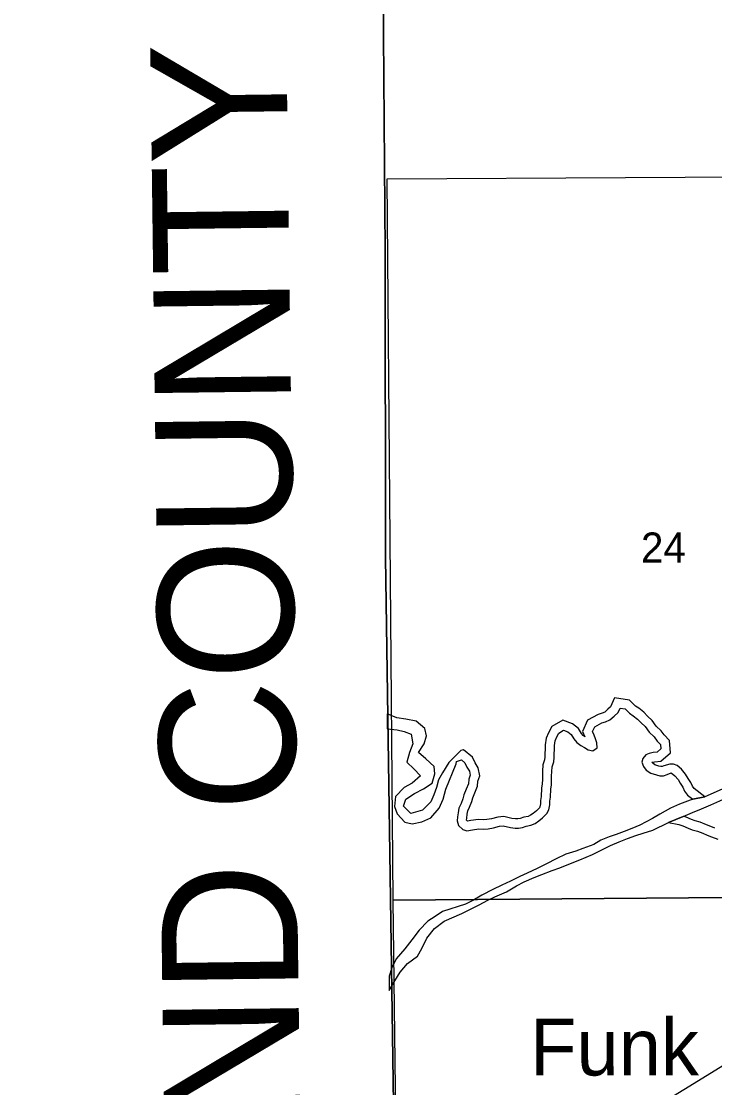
# Model space of a CAD drawing. Extents: x 1985906 to 2360102, y 891258 to 1222054.
# Drawn here: x 2069216 to 2074305, y 1002629 to 1010455 of the extents above; entities that cross this region are included whole.
import ezdxf

# ---------------------------------------------------------------- set-up
doc = ezdxf.new("R2010")
doc.units = 0
for name, color, linetype in [('GM_X_Adjacent_County', 7, 'Continuous'), ('GM_X_Adjacent_County_Text', 7, 'Continuous'), ('GM_X_County', 7, 'Continuous'), ('GM_X_Major_River', 7, 'Continuous'), ('GM_X_Minor_River', 7, 'Continuous'), ('GM_X_Section', 7, 'Continuous'), ('GM_X_Section_Text', 7, 'Continuous'), ('GM_X_State_Route', 7, 'Continuous'), ('GM_X_Township', 7, 'Continuous'), ('GM_X_Unincorporated_Text', 7, 'Continuous')]:
    doc.layers.add(name, color=color, linetype=linetype)

msp = doc.modelspace()

# ---------------------------------------------------------------- linework, layer by layer
at = {"layer": 'GM_X_Adjacent_County'}
msp.add_lwpolyline([(2071861.2, 1011952), (2071887.5, 1008769), (2071888.7, 1006519.5), (2071959.5, 1001675.5), (2072020.6, 996047), (2072065.2, 993379.1), (2071977.7, 993380), (2071988.2, 991893.6), (2071996, 990692.5), (2072013.3, 988007.7), (2072047.3, 982706.5), (2072076.7, 978078.7), (2072088.8, 977429.8), (2072090.9, 977317.3), (2072186.2, 972204.8), (2071957, 972211.1), (2068960.6, 972095.1)], dxfattribs=at)
at = {"layer": 'GM_X_County'}
msp.add_lwpolyline([(2072047.3, 982706.5), (2072013.3, 988007.7), (2071996, 990692.5), (2071988.2, 991893.6), (2071977.7, 993380), (2072065.2, 993379.1), (2072020.6, 996047), (2071959.5, 1001675.5), (2071888.7, 1006519.5), (2071887.5, 1008769), (2071861.2, 1011952)], dxfattribs=at)
at = {"layer": 'GM_X_Major_River'}
for points in [[(2074074, 1004620), (2074141.7, 1004647.9), (2074207.6, 1004676.2), (2074277.5, 1004704.6), (2074343.4, 1004734.9), (2074415.3, 1004765.3), (2074479.2, 1004791.6), (2074553, 1004827.9), (2074622.9, 1004858.3), (2074686.8, 1004888.6), (2074762.7, 1004921), (2074816.6, 1004947.2), (2074884.5, 1004981.6), (2074946.3, 1005013.9), (2075004.2, 1005044.2), (2075080.1, 1005076.6), (2075140, 1005102.9), (2075201.9, 1005127.2), (2075257.8, 1005147.4), (2075327.7, 1005183.8), (2075407.6, 1005218.2), (2075459.5, 1005244.4), (2075511.4, 1005268.7)], [(2074383, 1004829.2), (2074232.8, 1004763.4)], [(2074143.8, 1004747.2), (2074047.4, 1004709.6), (2073981.5, 1004679.3), (2073901.7, 1004636.9), (2073847.8, 1004604.6), (2073756, 1004556.1), (2073696.1, 1004529.8), (2073640.2, 1004509.6), (2073582.3, 1004487.3), (2073530.3, 1004471), (2073470.4, 1004444.8), (2073418.5, 1004414.5), (2073338.6, 1004384.1), (2073286.7, 1004365.8), (2073212.8, 1004341.5), (2073140.9, 1004309.1), (2073071.1, 1004270.8), (2073001.2, 1004236.4), (2072929.3, 1004202.1), (2072875.4, 1004177.8), (2072805.5, 1004145.5), (2072743.7, 1004115.2), (2072675.8, 1004082.8), (2072595.9, 1004042.4), (2072530.1, 1004002.1), (2072476.2, 1003975.8)], [(2074232.8, 1004763.4), (2074143.8, 1004747.2)], [(2073967.2, 1004574.6), (2074074, 1004620)], [(2072450.5, 1003907.6), (2072508.4, 1003935.9), (2072576.2, 1003970.2), (2072640.1, 1004004.5), (2072692, 1004028.8), (2072777.9, 1004067.2), (2072851.7, 1004109.6), (2072907.6, 1004139.9), (2072981.5, 1004170.2), (2073037.4, 1004194.5), (2073111.3, 1004222.9), (2073169.2, 1004241.2), (2073247.1, 1004273.5), (2073315, 1004301.9), (2073408.8, 1004340.3), (2073466.7, 1004368.6), (2073540.6, 1004405), (2073604.5, 1004433.3), (2073666.4, 1004457.6), (2073726.3, 1004479.9), (2073780.3, 1004496.2), (2073850.2, 1004518.5), (2073967.2, 1004574.6)], [(2072476.2, 1003975.8), (2072308.6, 1003922.6), (2072252.7, 1003884.2), (2072198.9, 1003850), (2072135.1, 1003783.6), (2072083.4, 1003713.2), (2072031.6, 1003646.8), (2071967.9, 1003574.4), (2071935, 1003507.5), (2071915.3, 1003447.7)], [(2071916, 1003342.1), (2071958.5, 1003411.9), (2071996.3, 1003476.2), (2072050, 1003540.6), (2072123.8, 1003595), (2072155.6, 1003649.3), (2072193.3, 1003725.6), (2072249.1, 1003798), (2072320.9, 1003850.4), (2072450.5, 1003907.6)], [(2071915.3, 1003447.7), (2071916, 1003342.1)]]:
    msp.add_lwpolyline(points, dxfattribs=at)
at = {"layer": 'GM_X_Minor_River'}
for points in [[(2074004.2, 1005002.7), (2073975.6, 1005003.7), (2073932.8, 1004990.4), (2073919.3, 1004986.1), (2073911.2, 1004986.1), (2073895.9, 1004989.6), (2073865.9, 1004999.4), (2073850.5, 1005009.9), (2073845, 1005017), (2073864.2, 1005021), (2073910.4, 1005024.5), (2073980.9, 1005085.6), (2073974.7, 1005177.2), (2073934, 1005217.5), (2073911.8, 1005247.5), (2073876.1, 1005283), (2073847.1, 1005324), (2073812.5, 1005356), (2073784.7, 1005383.6), (2073747.7, 1005413.4), (2073724.5, 1005429.4), (2073680.9, 1005472.6), (2073568.9, 1005489.8), (2073540.4, 1005423.4), (2073521.1, 1005406.5), (2073499.2, 1005385.9), (2073479.6, 1005377.7), (2073450.2, 1005368.5), (2073372.7, 1005326.2), (2073334.1, 1005242.9), (2073352.7, 1005203.1), (2073339.8, 1005212.4), (2073327.1, 1005227.4), (2073305.2, 1005265.9), (2073260.6, 1005299.9), (2073191.6, 1005327.2), (2073109, 1005280.8), (2073084.9, 1005231.9), (2073069.1, 1005194.4), (2073061.1, 1005144.6), (2073061.3, 1005113), (2073059.4, 1005080.8), (2073059.6, 1005056.8), (2073057, 1005035.6), (2073044.5, 1004997.2), (2073042.2, 1004952), (2073040.3, 1004916), (2073040.4, 1004889.8), (2073038.8, 1004857.9), (2073035, 1004826.1), (2073031.4, 1004766.5), (2073027.2, 1004736.1), (2073027.3, 1004712.2), (2073022.9, 1004690.6), (2073018.3, 1004681.9), (2072996.3, 1004659.7), (2072973.1, 1004641.2), (2072954.3, 1004628), (2072935.8, 1004619.8), (2072903.3, 1004613.9), (2072878.6, 1004604.3), (2072861, 1004601.8), (2072843.5, 1004601.8), (2072817.1, 1004604.7), (2072758.6, 1004618), (2072713.7, 1004614.6), (2072667.1, 1004601.6), (2072634.1, 1004596.5), (2072607.1, 1004594.8), (2072570.6, 1004596.7), (2072516.2, 1004589.4), (2072491.8, 1004584.6), (2072484.8, 1004591.1), (2072484.1, 1004593.3), (2072486, 1004607.2), (2072489.7, 1004636.2), (2072493.8, 1004660), (2072506.5, 1004687.5), (2072523.3, 1004728.9), (2072529, 1004756.6), (2072544.6, 1004793.5), (2072564, 1004842.8), (2072568, 1004878.3), (2072581.5, 1004916.9), (2072569.2, 1004976.9), (2072546.8, 1005014), (2072527.7, 1005054.3), (2072462.6, 1005109), (2072440.9, 1005102.9)], [(2072407.4, 1005005.1), (2072410.4, 1005023.6), (2072446.4, 1005033.8), (2072472.6, 1005011.8), (2072486.8, 1004981.8), (2072505, 1004951.8), (2072511.1, 1004921.7), (2072501.3, 1004893.5), (2072497.4, 1004859.4), (2072481.6, 1004819.1), (2072463.8, 1004776.9), (2072457.9, 1004748.8), (2072444.1, 1004714.6), (2072428.3, 1004680.4), (2072422.4, 1004646.2), (2072418.6, 1004616.1), (2072414.7, 1004588), (2072424.9, 1004553.9), (2072457.1, 1004523.9), (2072485.2, 1004514), (2072527.3, 1004522.2), (2072573.3, 1004528.5), (2072607.4, 1004526.6), (2072641.5, 1004528.8), (2072681.5, 1004535), (2072725.5, 1004547.2), (2072753.6, 1004549.4), (2072805.7, 1004537.6), (2072839.8, 1004533.7), (2072865.9, 1004533.8), (2072895.9, 1004538), (2072921.9, 1004548.2), (2072955.9, 1004554.3), (2072987.9, 1004568.5), (2073013.9, 1004586.7), (2073041.8, 1004608.9), (2073073.7, 1004641.2), (2073087.6, 1004667.4), (2073095.4, 1004705.5), (2073095.2, 1004731.6), (2073099.1, 1004759.8), (2073102.8, 1004820), (2073106.6, 1004852.1), (2073108.4, 1004888.3), (2073108.3, 1004914.4), (2073110.1, 1004948.5), (2073111.9, 1004984.7), (2073123.8, 1005020.8), (2073127.6, 1005053), (2073127.5, 1005079.1), (2073129.3, 1005111.2), (2073129.2, 1005139.3), (2073135, 1005175.5), (2073146.8, 1005203.7), (2073160.7, 1005231.8), (2073196.7, 1005252), (2073226.8, 1005240.2), (2073253, 1005220.2), (2073271.2, 1005188.2), (2073293.3, 1005162.2), (2073323.5, 1005140.2), (2073349.6, 1005126.3), (2073377.8, 1005108.3), (2073411.9, 1005100.5), (2073441.8, 1005122.7), (2073439.6, 1005158.8), (2073431.5, 1005188.9), (2073421.3, 1005216.9), (2073409.1, 1005243), (2073425, 1005277.2), (2073476.9, 1005305.5), (2073502.9, 1005313.7), (2073536.9, 1005327.9), (2073566.8, 1005356.2), (2073596.7, 1005382.4), (2073610.6, 1005414.6), (2073648.7, 1005408.7), (2073680.9, 1005376.8), (2073707.1, 1005358.8), (2073739.3, 1005332.9), (2073765.5, 1005306.9), (2073795.7, 1005278.9), (2073823.9, 1005238.9), (2073860.2, 1005202.9), (2073882.4, 1005172.9), (2073908.6, 1005146.9), (2073910.8, 1005114.8), (2073882.8, 1005090.6), (2073854.8, 1005088.5), (2073824.8, 1005082.3), (2073798.8, 1005072.2), (2073776.9, 1005045.9), (2073771, 1005017.8), (2073783.2, 1004985.8), (2073803.4, 1004959.8), (2073835.5, 1004937.8), (2073877.7, 1004923.9), (2073903.8, 1004918), (2073929.8, 1004918.2), (2073955.8, 1004926.3), (2073985.8, 1004938.5)], [(2071901.2, 1005373.3), (2071902, 1005263.3)], [(2072440.9, 1005102.9), (2072354.4, 1005015.7), (2072306.7, 1004939.3), (2072278.9, 1004889.1), (2072263.1, 1004832.9), (2072243.3, 1004778.7), (2072221.5, 1004726.4), (2072159.7, 1004666.1), (2072075.8, 1004641.7), (2072021.6, 1004695.7), (2072037.4, 1004745.8), (2072101.3, 1004788.2), (2072167.1, 1004822.5), (2072231, 1004862.8), (2072250.7, 1004931.1), (2072246.5, 1004985.2), (2072186.3, 1005041.2), (2072132.1, 1005089.1), (2072171.9, 1005151.4), (2072189.6, 1005211.7), (2072177.4, 1005263.8), (2072115.2, 1005317.7), (2072039.2, 1005333.4), (2071973.1, 1005343.2), (2071901.2, 1005373.3)], [(2071902, 1005263.3), (2071975.5, 1005255), (2072025.5, 1005243.2), (2072077.6, 1005223.3), (2072089.8, 1005153.1), (2072066.1, 1005088.9), (2072046.4, 1005016.6), (2072096.6, 1004968.7), (2072146.8, 1004916.7), (2072085, 1004864.3), (2072027.1, 1004832), (2071961.3, 1004765.6), (2071955.6, 1004691.4), (2071973.8, 1004639.3), (2072032.1, 1004577.4), (2072084.1, 1004565.5), (2072156, 1004579.8), (2072221.9, 1004610.1), (2072283.7, 1004680.5), (2072313.4, 1004746.8), (2072333.1, 1004819.1), (2072407.4, 1005005.1)], [(2073985.8, 1004938.5), (2074014, 1004916.5), (2074036.2, 1004890.6), (2074052.4, 1004862.5), (2074070.5, 1004834.5), (2074084.7, 1004804.4), (2074106.9, 1004776.4), (2074143.8, 1004747.2)], [(2074232.8, 1004763.4), (2074155.3, 1004824.9), (2074142.9, 1004840.6), (2074130.1, 1004867.7), (2074110.4, 1004898.1), (2074092, 1004930), (2074061.3, 1004965.9), (2074028.8, 1004994.5), (2074004.2, 1005002.7)], [(2074143.8, 1004747.2), (2074232.8, 1004763.4)], [(2074074, 1004620), (2073967.2, 1004574.6)], [(2074306.9, 1004533.7), (2074276.1, 1004545.2), (2074244.6, 1004558.8), (2074199.5, 1004576.6), (2074161.4, 1004586.5), (2074135.8, 1004596.6), (2074095.8, 1004613.2), (2074074, 1004620)], [(2073967.2, 1004574.6), (2074041.9, 1004559.3), (2074072, 1004549.4), (2074110.2, 1004533.6), (2074140.3, 1004521.7), (2074178.4, 1004511.8), (2074218.6, 1004495.9), (2074250.7, 1004482), (2074282.9, 1004470.1), (2074329, 1004452.3)]]:
    msp.add_lwpolyline(points, dxfattribs=at)
at = {"layer": 'GM_X_Section'}
for points in [[(2077149.1, 1009328.2), (2077214.3, 1004147.7), (2077210.8, 1004045.7), (2071944.3, 1004004.9), (2071901.9, 1009299.9)], [(2077210.8, 1004045.7), (2077241.6, 998805.4), (2077244.1, 998717.4), (2072012.3, 998683.5), (2071944.3, 1004004.9)]]:
    msp.add_lwpolyline(points, close=True, dxfattribs=at)
at = {"layer": 'GM_X_State_Route'}
msp.add_lwpolyline([(2073959.9, 1002540.9), (2074122, 1002642), (2074365, 1002791.2), (2074520.9, 1002887.3), (2074630.3, 1002952.7), (2074702.7, 1002993.3), (2074804.6, 1003053.6), (2074908.9, 1003118.6)], dxfattribs=at)
at = {"layer": 'GM_X_Township'}
msp.add_lwpolyline([(2093403, 993550.7), (2092329.5, 993551.4), (2087014.4, 993524.3), (2086787.1, 993555), (2085699.8, 993550.7), (2084442.9, 993529.3), (2084245.2, 993501.3), (2081945.6, 993495.7), (2080673, 993508.4), (2077313.9, 993424.6), (2072381.3, 993381.8), (2072065.2, 993379.1), (2072020.6, 996047), (2071959.5, 1001675.5), (2071888.7, 1006519.5), (2071887.5, 1008769), (2071861.2, 1011952)], dxfattribs=at)

# ---------------------------------------------------------------- texts
at = {"layer": 'GM_X_Adjacent_County_Text'}
msp.add_text('ASHLAND COUNTY', height=1000, rotation=90.73312, dxfattribs=at).set_placement((2071319.6, 997971.1))
at = {"layer": 'GM_X_Section_Text'}
msp.add_text('24', height=221, rotation=0.00001, dxfattribs=at).set_placement((2073764.6, 1006482.5))
at = {"layer": 'GM_X_Unincorporated_Text'}
msp.add_text('Funk', height=417, rotation=0.00001, dxfattribs=at).set_placement((2072950.6, 1002718.3))

doc.saveas('drawing.dxf')
